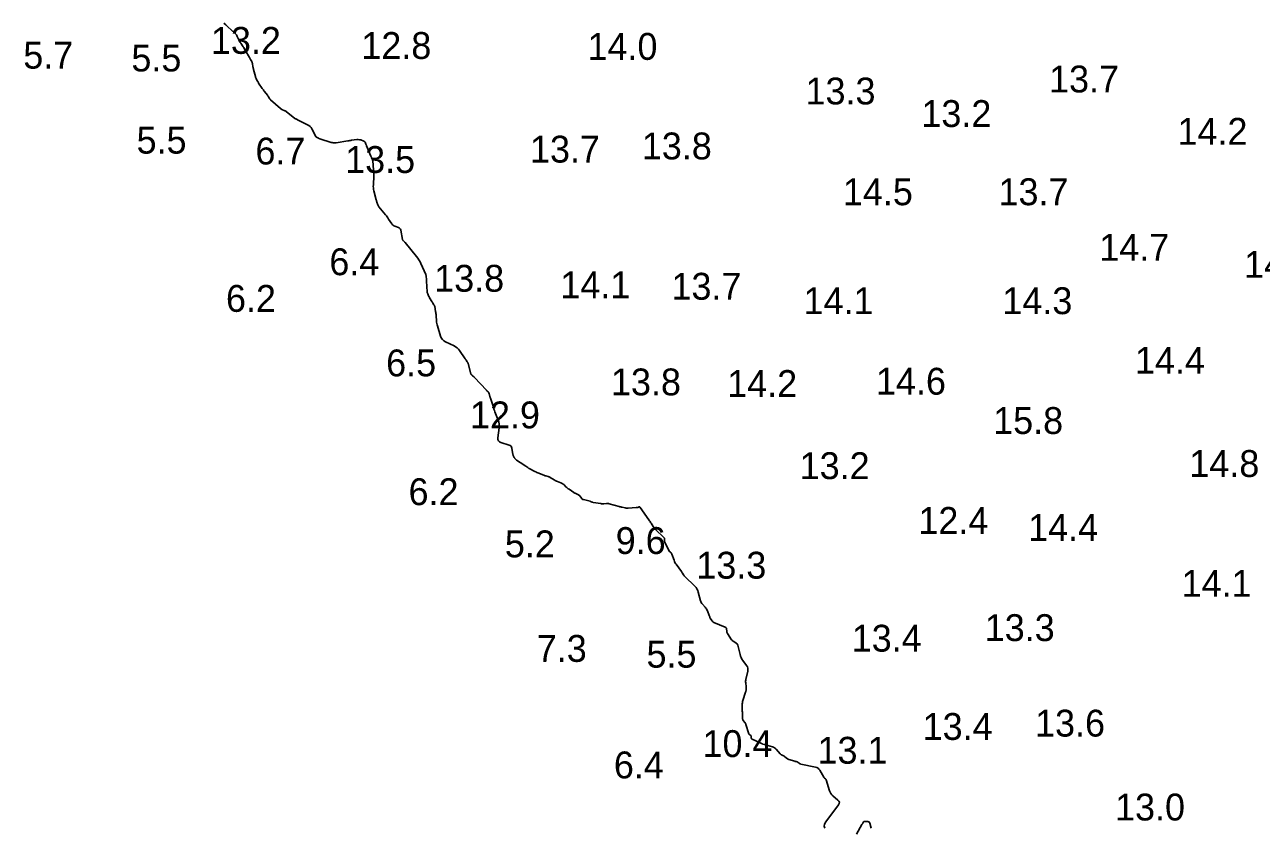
# Model space of a CAD drawing. Extents: x 815352 to 820877, y 582403 to 597439.
# Drawn here: x 817913.8 to 818143.8, y 595385.1 to 595534.5 of the extents above; entities that cross this region are included whole.
import ezdxf

# ---------------------------------------------------------------- set-up
doc = ezdxf.new("R2010")
doc.units = 0
doc.layers.add('V-CONT-EL12', color=7, linetype='Continuous')
doc.layers.add('V-TOPO-SOUN', color=7, linetype='Continuous')

msp = doc.modelspace()

# ---------------------------------------------------------------- linework, layer by layer
at = {"layer": 'V-CONT-EL12'}
for points in [[(817956.92, 595524.43), (817956.87, 595524.54), (817956.83, 595524.64), (817956.79, 595524.75), (817956.76, 595524.86), (817956.41, 595526.19), (817956.38, 595526.32), (817956.35, 595526.45), (817956.32, 595526.59), (817956.3, 595526.72), (817956.2, 595527.32), (817956.18, 595527.42), (817956.15, 595527.52), (817956.11, 595527.61), (817956.06, 595527.7), (817955.85, 595528.06), (817955.8, 595528.15), (817955.75, 595528.24), (817955.7, 595528.33), (817955.64, 595528.42), (817954.88, 595529.77), (817954.78, 595529.94), (817954.68, 595530.1), (817954.58, 595530.27), (817954.47, 595530.43), (817954.03, 595531.1), (817953.94, 595531.24), (817953.85, 595531.4), (817953.76, 595531.55), (817953.69, 595531.71), (817953.39, 595532.36), (817953.31, 595532.51), (817953.22, 595532.66), (817953.11, 595532.79), (817952.99, 595532.92), (817951.62, 595534.16), (817951.53, 595534.24), (817951.44, 595534.33), (817951.35, 595534.41), (817951.26, 595534.49), (817950.89, 595534.83)], [(818062.7, 595384.96), (818062.56, 595385.33), (818062.61, 595385.72), (818062.83, 595386.13), (818065.22, 595389.32), (818065.35, 595389.56), (818065.37, 595389.78), (818065.29, 595390), (818065.11, 595390.2), (818064.18, 595390.96), (818063.96, 595391.17), (818063.78, 595391.4), (818063.64, 595391.65), (818063.54, 595391.93), (818062.93, 595393.97), (818062.91, 595394.02), (818062.88, 595394.07), (818062.85, 595394.11), (818062.8, 595394.15), (818062.62, 595394.28), (818062.57, 595394.32), (818062.53, 595394.36), (818062.5, 595394.4), (818062.46, 595394.45), (818061.73, 595395.73), (818061.58, 595395.94), (818061.4, 595396.11), (818061.19, 595396.23), (818060.95, 595396.31), (818058.23, 595396.9), (818058.15, 595396.92), (818058.06, 595396.95), (818057.98, 595396.99), (818057.91, 595397.03), (818057.52, 595397.29), (818057.49, 595397.31), (818057.45, 595397.32), (818057.42, 595397.34), (818057.38, 595397.35), (818057.23, 595397.37), (818057.19, 595397.38), (818057.15, 595397.39), (818057.12, 595397.4), (818057.08, 595397.41), (818055.95, 595397.75), (818055.84, 595397.79), (818055.73, 595397.84), (818055.64, 595397.9), (818055.54, 595397.98), (818055.12, 595398.36), (818055.07, 595398.41), (818055.01, 595398.45), (818054.94, 595398.48), (818054.88, 595398.51), (818054.6, 595398.62), (818054.54, 595398.64), (818054.48, 595398.68), (818054.42, 595398.73), (818054.37, 595398.78), (818053.63, 595399.65), (818053.49, 595399.8), (818053.32, 595399.93), (818053.14, 595400.03), (818052.94, 595400.1), (818051.62, 595400.48), (818051.56, 595400.5), (818051.5, 595400.52), (818051.43, 595400.54), (818051.37, 595400.55), (818051.12, 595400.62), (818051.06, 595400.64), (818051, 595400.66), (818050.94, 595400.69), (818050.88, 595400.72), (818049.06, 595401.62), (818049.01, 595401.65), (818048.98, 595401.69), (818048.96, 595401.74), (818048.96, 595401.79), (818048.97, 595402.04), (818048.97, 595402.09), (818048.95, 595402.14), (818048.92, 595402.18), (818048.88, 595402.21), (818048.69, 595402.32), (818048.64, 595402.36), (818048.61, 595402.39), (818048.58, 595402.44), (818048.56, 595402.49), (818048, 595404.25), (818047.96, 595404.35), (818047.91, 595404.46), (818047.85, 595404.56), (818047.78, 595404.65), (818047.5, 595405.01), (818047.43, 595405.11), (818047.39, 595405.21), (818047.36, 595405.31), (818047.35, 595405.43), (818047.33, 595406.21), (818047.33, 595406.38), (818047.33, 595406.55), (818047.32, 595406.72), (818047.32, 595406.89), (818047.31, 595407.87), (818047.32, 595408.09), (818047.34, 595408.31), (818047.38, 595408.52), (818047.44, 595408.74), (818047.94, 595410.27), (818047.97, 595410.35), (818047.98, 595410.43), (818048, 595410.51), (818048.01, 595410.59), (818048.04, 595410.91), (818048.04, 595410.99), (818048.04, 595411.07), (818048.04, 595411.15), (818048.03, 595411.24), (818047.95, 595412.01), (818047.94, 595412.17), (818047.94, 595412.32), (818047.96, 595412.48), (818047.98, 595412.63), (818048.34, 595414.18), (818048.37, 595414.47), (818048.35, 595414.74), (818048.26, 595415), (818048.11, 595415.24), (818047.4, 595416.2), (818047.23, 595416.45), (818047.09, 595416.71), (818046.98, 595416.98), (818046.9, 595417.26), (818046.46, 595419.02), (818046.42, 595419.14), (818046.35, 595419.25), (818046.27, 595419.34), (818046.17, 595419.41), (818045.72, 595419.69), (818045.61, 595419.76), (818045.51, 595419.85), (818045.42, 595419.94), (818045.34, 595420.04), (818044.57, 595421.21), (818044.51, 595421.31), (818044.47, 595421.41), (818044.44, 595421.52), (818044.42, 595421.63), (818044.38, 595422.08), (818044.36, 595422.18), (818044.31, 595422.27), (818044.24, 595422.34), (818044.15, 595422.39), (818042.03, 595423.27), (818041.91, 595423.33), (818041.81, 595423.41), (818041.72, 595423.5), (818041.65, 595423.61), (818041.37, 595424.07), (818041.31, 595424.19), (818041.25, 595424.31), (818041.19, 595424.43), (818041.14, 595424.56), (818040.82, 595425.42), (818040.74, 595425.6), (818040.65, 595425.77), (818040.54, 595425.93), (818040.42, 595426.07), (818039.9, 595426.65), (818039.78, 595426.8), (818039.68, 595426.96), (818039.6, 595427.13), (818039.55, 595427.31), (818039.14, 595428.89), (818039.03, 595429.2), (818038.89, 595429.49), (818038.71, 595429.76), (818038.49, 595430.01), (818036.63, 595431.82), (818036.56, 595431.89), (818036.5, 595431.96), (818036.45, 595432.04), (818036.39, 595432.11), (818036.2, 595432.43), (818036.15, 595432.51), (818036.1, 595432.59), (818036.04, 595432.67), (818035.99, 595432.74), (818035.02, 595434.08), (818034.9, 595434.26), (818034.79, 595434.44), (818034.7, 595434.63), (818034.62, 595434.82), (818034.21, 595435.95), (818034.2, 595435.98), (818034.19, 595436.02), (818034.17, 595436.05), (818034.15, 595436.08), (818034.08, 595436.21), (818034.06, 595436.24), (818034.04, 595436.26), (818034.02, 595436.29), (818033.99, 595436.31), (818033.86, 595436.39), (818033.83, 595436.41), (818033.8, 595436.43), (818033.78, 595436.46), (818033.76, 595436.49), (818032.94, 595438.11), (818032.9, 595438.18), (818032.88, 595438.27), (818032.87, 595438.35), (818032.86, 595438.43), (818032.87, 595438.78), (818032.86, 595438.87), (818032.84, 595438.94), (818032.8, 595439.01), (818032.75, 595439.08), (818031.19, 595440.59), (818031.07, 595440.72), (818030.95, 595440.85), (818030.84, 595440.99), (818030.74, 595441.14), (818030.35, 595441.74), (818030.26, 595441.89), (818030.16, 595442.04), (818030.06, 595442.19), (818029.96, 595442.34), (818028.32, 595444.68), (818028.27, 595444.73), (818028.23, 595444.76), (818028.17, 595444.76), (818028.11, 595444.75), (818027.86, 595444.68), (818027.79, 595444.66), (818027.73, 595444.65), (818027.66, 595444.64), (818027.6, 595444.64), (818026.12, 595444.55), (818025.98, 595444.54), (818025.84, 595444.55), (818025.7, 595444.56), (818025.55, 595444.59), (818024.99, 595444.7), (818024.85, 595444.73), (818024.71, 595444.76), (818024.57, 595444.79), (818024.44, 595444.83), (818022.58, 595445.36), (818022.45, 595445.39), (818022.32, 595445.4), (818022.2, 595445.41), (818022.07, 595445.4), (818021.55, 595445.36), (818021.42, 595445.35), (818021.29, 595445.35), (818021.16, 595445.36), (818021.03, 595445.38), (818019.6, 595445.59), (818019.55, 595445.6), (818019.5, 595445.62), (818019.45, 595445.63), (818019.4, 595445.65), (818019.21, 595445.74), (818019.16, 595445.76), (818019.11, 595445.78), (818019.06, 595445.8), (818019.01, 595445.81), (818017.77, 595446.13), (818017.66, 595446.17), (818017.56, 595446.23), (818017.47, 595446.31), (818017.39, 595446.4), (818017.08, 595446.83), (818017.01, 595446.91), (818016.93, 595446.98), (818016.85, 595447.04), (818016.75, 595447.09), (818016.34, 595447.25), (818016.24, 595447.3), (818016.15, 595447.34), (818016.05, 595447.4), (818015.96, 595447.46), (818015.09, 595448.06), (818014.96, 595448.15), (818014.83, 595448.25), (818014.7, 595448.36), (818014.58, 595448.47), (818014.1, 595448.92), (818013.97, 595449.02), (818013.84, 595449.11), (818013.7, 595449.19), (818013.55, 595449.26), (818012.94, 595449.49), (818012.79, 595449.55), (818012.64, 595449.62), (818012.49, 595449.7), (818012.35, 595449.78), (818011.6, 595450.25), (818011.51, 595450.3), (818011.42, 595450.35), (818011.32, 595450.39), (818011.22, 595450.42), (818010.8, 595450.52), (818010.7, 595450.55), (818010.6, 595450.58), (818010.5, 595450.62), (818010.4, 595450.66), (818009.27, 595451.12), (818009.1, 595451.2), (818008.93, 595451.27), (818008.76, 595451.35), (818008.59, 595451.43), (818007.82, 595451.83), (818007.71, 595451.89), (818007.61, 595451.94), (818007.52, 595452.01), (818007.42, 595452.08), (818007.05, 595452.35), (818006.96, 595452.42), (818006.86, 595452.49), (818006.77, 595452.56), (818006.67, 595452.62), (818005.34, 595453.46), (818005.29, 595453.49), (818005.25, 595453.52), (818005.21, 595453.56), (818005.18, 595453.61), (818005.04, 595453.79), (818005, 595453.83), (818004.97, 595453.88), (818004.94, 595453.93), (818004.91, 595453.97), (818004.75, 595454.24), (818004.72, 595454.3), (818004.69, 595454.36), (818004.67, 595454.43), (818004.66, 595454.5), (818004.48, 595455.7), (818004.42, 595455.91), (818004.32, 595456.07), (818004.17, 595456.2), (818003.98, 595456.28), (818002.43, 595456.76), (818002.15, 595456.89), (818001.96, 595457.08), (818001.86, 595457.33), (818001.85, 595457.65), (818002.07, 595459.47), (818002.09, 595459.84), (818002.07, 595460.2), (818002.01, 595460.55), (818001.9, 595460.9), (818001.32, 595462.46), (818001.22, 595462.73), (818001.13, 595462.99), (818001.03, 595463.26), (818000.95, 595463.53), (818000.47, 595465), (818000.44, 595465.07), (818000.42, 595465.14), (818000.4, 595465.22), (818000.38, 595465.29), (818000.29, 595465.65), (818000.28, 595465.69), (818000.26, 595465.74), (818000.25, 595465.78), (818000.23, 595465.83), (818000.16, 595466), (818000.14, 595466.05), (818000.12, 595466.09), (818000.09, 595466.12), (818000.06, 595466.16), (817999.88, 595466.32), (817999.84, 595466.36), (817999.8, 595466.4), (817999.76, 595466.44), (817999.73, 595466.48), (817997.51, 595468.88), (817997.47, 595468.92), (817997.43, 595468.96), (817997.39, 595469), (817997.35, 595469.03), (817997.15, 595469.19), (817997.12, 595469.21), (817997.09, 595469.24), (817997.06, 595469.27), (817997.03, 595469.29), (817996.91, 595469.4), (817996.88, 595469.42), (817996.86, 595469.46), (817996.84, 595469.49), (817996.83, 595469.53), (817996.3, 595471.47), (817996.27, 595471.56), (817996.24, 595471.63), (817996.2, 595471.71), (817996.16, 595471.78), (817995.97, 595472.06), (817995.92, 595472.13), (817995.88, 595472.21), (817995.83, 595472.28), (817995.78, 595472.35), (817994.71, 595473.9), (817994.51, 595474.16), (817994.27, 595474.39), (817994, 595474.59), (817993.7, 595474.75), (817992.13, 595475.47), (817991.8, 595475.66), (817991.53, 595475.91), (817991.32, 595476.21), (817991.17, 595476.57), (817990.6, 595478.46), (817990.54, 595478.69), (817990.5, 595478.91), (817990.46, 595479.14), (817990.44, 595479.37), (817990.37, 595480.39), (817990.35, 595480.58), (817990.33, 595480.76), (817990.3, 595480.95), (817990.27, 595481.14), (817990.1, 595482.08), (817990.08, 595482.17), (817990.06, 595482.25), (817990.02, 595482.33), (817989.97, 595482.41), (817989.77, 595482.71), (817989.72, 595482.79), (817989.68, 595482.87), (817989.63, 595482.94), (817989.58, 595483.02), (817989.16, 595483.68), (817989.11, 595483.77), (817989.06, 595483.86), (817989.01, 595483.95), (817988.97, 595484.05), (817988.8, 595484.43), (817988.76, 595484.53), (817988.73, 595484.63), (817988.71, 595484.73), (817988.7, 595484.83), (817988.58, 595486.81), (817988.57, 595486.91), (817988.57, 595487.01), (817988.56, 595487.11), (817988.55, 595487.21), (817988.53, 595487.62), (817988.52, 595487.72), (817988.5, 595487.82), (817988.47, 595487.92), (817988.43, 595488.01), (817987.55, 595490.05), (817987.38, 595490.41), (817987.18, 595490.76), (817986.96, 595491.09), (817986.72, 595491.41), (817984.61, 595493.96), (817984.57, 595494.01), (817984.53, 595494.06), (817984.48, 595494.11), (817984.44, 595494.16), (817984.24, 595494.34), (817984.2, 595494.39), (817984.17, 595494.45), (817984.14, 595494.5), (817984.12, 595494.57), (817983.78, 595496.28), (817983.73, 595496.44), (817983.64, 595496.58), (817983.52, 595496.69), (817983.36, 595496.77), (817982.67, 595497.04), (817982.5, 595497.12), (817982.36, 595497.22), (817982.22, 595497.34), (817982.11, 595497.48), (817981.52, 595498.36), (817981.39, 595498.55), (817981.25, 595498.75), (817981.11, 595498.94), (817980.96, 595499.12), (817979.74, 595500.64), (817979.67, 595500.73), (817979.61, 595500.83), (817979.56, 595500.93), (817979.52, 595501.03), (817979.37, 595501.47), (817979.33, 595501.58), (817979.3, 595501.69), (817979.26, 595501.8), (817979.23, 595501.91), (817978.81, 595503.59), (817978.75, 595503.87), (817978.71, 595504.14), (817978.69, 595504.43), (817978.7, 595504.71), (817978.77, 595506.37), (817978.78, 595506.39), (817978.78, 595506.41), (817978.77, 595506.44), (817978.77, 595506.46), (817978.76, 595506.59), (817978.76, 595506.66), (817978.57, 595509.22), (817978.56, 595509.3), (817978.54, 595509.37), (817978.52, 595509.45), (817978.49, 595509.52), (817978.36, 595509.8), (817978.32, 595509.87), (817978.29, 595509.94), (817978.26, 595510.01), (817978.23, 595510.08), (817977.42, 595512.01), (817977.39, 595512.08), (817977.36, 595512.14), (817977.34, 595512.21), (817977.31, 595512.28), (817977.17, 595512.64), (817977.16, 595512.67), (817977.15, 595512.69), (817977.13, 595512.72), (817977.11, 595512.74), (817977.02, 595512.82), (817977, 595512.84), (817976.97, 595512.86), (817976.95, 595512.87), (817976.92, 595512.88), (817976.35, 595513.08), (817976.29, 595513.1), (817976.23, 595513.11), (817976.17, 595513.12), (817976.11, 595513.13), (817975.87, 595513.15), (817975.8, 595513.15), (817975.74, 595513.15), (817975.68, 595513.15), (817975.62, 595513.14), (817974.66, 595513.01), (817974.48, 595512.98), (817974.3, 595512.96), (817974.12, 595512.93), (817973.94, 595512.9), (817971.8, 595512.55), (817971.71, 595512.54), (817971.63, 595512.53), (817971.55, 595512.53), (817971.47, 595512.54), (817971.15, 595512.57), (817971.07, 595512.58), (817970.99, 595512.59), (817970.91, 595512.61), (817970.83, 595512.63), (817968.71, 595513.29), (817968.66, 595513.31), (817968.61, 595513.33), (817968.56, 595513.36), (817968.51, 595513.39), (817968.27, 595513.53), (817968.24, 595513.55), (817968.22, 595513.56), (817968.19, 595513.57), (817968.17, 595513.58), (817968.06, 595513.62), (817968.04, 595513.63), (817968.01, 595513.65), (817968, 595513.66), (817967.98, 595513.69), (817967.24, 595515.16), (817967.1, 595515.4), (817966.92, 595515.6), (817966.71, 595515.77), (817966.47, 595515.91), (817964.59, 595516.83), (817964.59, 595516.83), (817964.58, 595516.84), (817964.57, 595516.84), (817964.57, 595516.84), (817964.54, 595516.86), (817964.53, 595516.86), (817964.53, 595516.87), (817964.52, 595516.87), (817964.51, 595516.88), (817964.25, 595516.99), (817964.2, 595517.01), (817964.16, 595517.04), (817964.12, 595517.06), (817964.07, 595517.09), (817962.47, 595518.36), (817962.39, 595518.42), (817962.31, 595518.47), (817962.22, 595518.52), (817962.13, 595518.56), (817961.77, 595518.71), (817961.68, 595518.75), (817961.59, 595518.8), (817961.51, 595518.85), (817961.43, 595518.91), (817959.58, 595520.56), (817959.52, 595520.61), (817959.46, 595520.68), (817959.41, 595520.74), (817959.37, 595520.82), (817959.2, 595521.11), (817959.15, 595521.18), (817959.11, 595521.25), (817959.06, 595521.32), (817959.01, 595521.39), (817958.46, 595522.09), (817958.35, 595522.23), (817958.25, 595522.38), (817958.14, 595522.52), (817958.04, 595522.66), (817957.36, 595523.64), (817957.3, 595523.74), (817957.24, 595523.83), (817957.18, 595523.93), (817957.13, 595524.03), (817956.92, 595524.43)], [(818071.26, 595384.94), (818071.01, 595385.92), (818070.97, 595386.03), (818070.9, 595386.11), (818070.81, 595386.16), (818070.69, 595386.18), (818070.07, 595386.22), (818070, 595386.22), (818069.95, 595386.2), (818069.9, 595386.16), (818069.86, 595386.11), (818069.72, 595385.87), (818069.68, 595385.81), (818069.65, 595385.75), (818069.61, 595385.69), (818069.58, 595385.63), (818068.54, 595383.87)]]:
    msp.add_lwpolyline(points, dxfattribs=at)

# ---------------------------------------------------------------- texts
at = {"layer": 'V-TOPO-SOUN'}
for s, p in [('13.2 ', (817948.48, 595529.11)), ('12.8 ', (817976.46, 595528.16)), ('14.0 ', (818018.52, 595527.99)), ('5.7', (817913.58, 595526.35)), ('5.5', (817933.69, 595525.83)), ('13.7 ', (818104.38, 595521.92)), ('13.3 ', (818059.08, 595519.69)), ('13.2 ', (818080.63, 595515.49)), ('14.2 ', (818128.27, 595512.18)), ('5.5', (817934.65, 595510.53)), ('6.7', (817956.76, 595508.51)), ('13.7 ', (818007.83, 595508.87)), ('13.8 ', (818028.63, 595509.46)), ('13.5 ', (817973.45, 595506.93)), ('14.5 ', (818066.03, 595500.93)), ('13.7 ', (818094.97, 595500.93)), ('14.7 ', (818113.73, 595490.59)), ('6.4', (817970.51, 595487.9)), ('14.6 ', (818140.65, 595487.41)), ('13.8 ', (817990.01, 595484.82)), ('14.1 ', (818013.48, 595483.6)), ('13.7 ', (818034.14, 595483.34)), ('6.2', (817951.28, 595481.08)), ('14.1 ', (818058.72, 595480.65)), ('14.3 ', (818095.69, 595480.65)), ('14.4 ', (818120.36, 595469.56)), ('6.5', (817981.07, 595469.07)), ('13.8 ', (818022.89, 595465.53)), ('14.2 ', (818044.51, 595465.23)), ('14.6 ', (818072.18, 595465.66)), ('12.9 ', (817996.67, 595459.39)), ('15.8 ', (818093.98, 595458.34)), ('13.2 ', (818057.99, 595449.94)), ('14.8 ', (818130.47, 595450.34)), ('6.2', (817985.24, 595445.09)), ('12.4 ', (818080.07, 595439.74)), ('14.4 ', (818100.48, 595438.43)), ('5.2', (818003.15, 595435.38)), ('9.6', (818023.77, 595436)), ('13.3 ', (818038.77, 595431.41)), ('14.1 ', (818129.03, 595428.03)), ('13.3 ', (818092.41, 595419.79)), ('13.4 ', (818067.67, 595417.82)), ('7.3', (818009.09, 595415.92)), ('5.5', (818029.5, 595414.84)), ('13.4 ', (818080.86, 595401.39)), ('13.6 ', (818101.77, 595402.01)), ('10.4 ', (818039.92, 595398.2)), ('13.1 ', (818061.31, 595396.96)), ('6.4', (818023.43, 595394.23)), ('13.0 ', (818116.65, 595386.39))]:
    msp.add_text(s, height=5, dxfattribs=at).set_placement(p)

doc.saveas('drawing.dxf')
